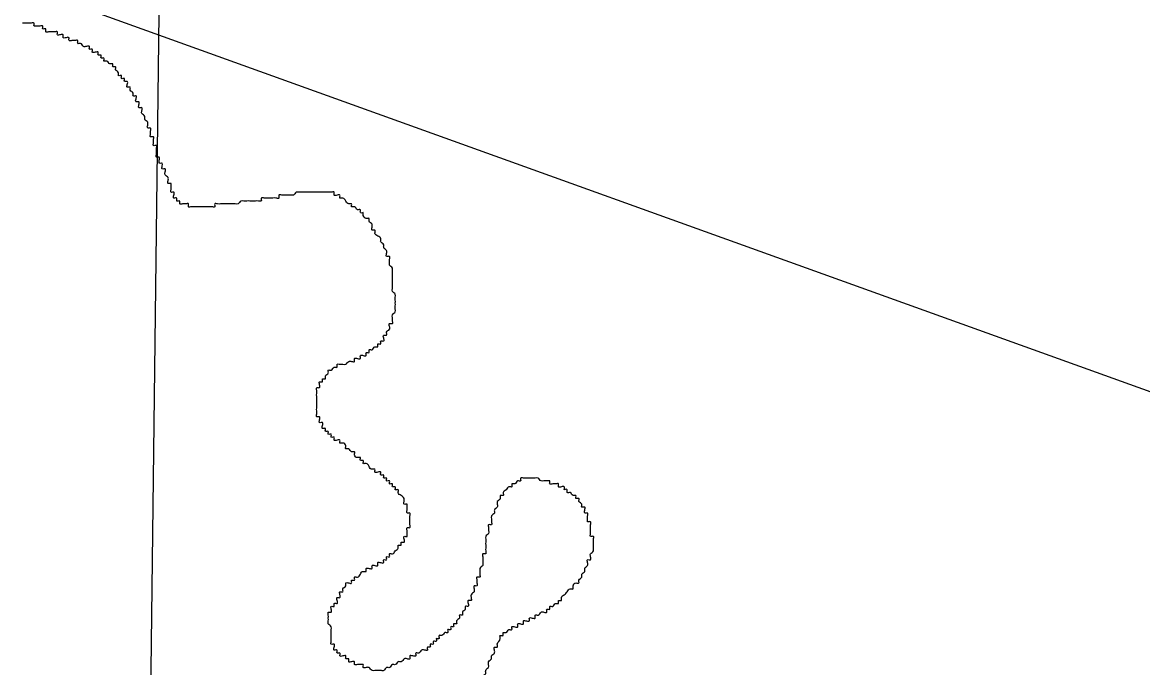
# Model space of a CAD drawing. Extents: x 813775 to 1157140, y 1757555 to 1979907.
# Drawn here: x 1031144 to 1033289, y 1823511 to 1824745 of the extents above; entities that cross this region are included whole.
import ezdxf

# ---------------------------------------------------------------- set-up
doc = ezdxf.new("R2010")
doc.units = 0
for name, color, linetype in [('Level 35', 7, 'Continuous'), ('Level 5', 7, 'Continuous'), ('R_Draft', 7, 'Continuous')]:
    doc.layers.add(name, color=color, linetype=linetype)

msp = doc.modelspace()

# ---------------------------------------------------------------- linework, layer by layer
at = {"layer": 'Level 35'}
for points in [[(1031411.6, 1824476.1), (1031406, 1824476.1), (1031406, 1824481.7), (1031406, 1824487.2), (1031400.5, 1824487.2), (1031400.5, 1824492.8), (1031400.5, 1824498.4), (1031400.5, 1824504), (1031400.5, 1824509.6), (1031394.9, 1824509.6), (1031394.9, 1824515.1), (1031394.9, 1824520.7), (1031394.9, 1824526.3), (1031389.3, 1824526.3), (1031389.3, 1824531.9), (1031389.3, 1824537.5), (1031389.3, 1824543.1), (1031383.7, 1824543.1), (1031383.7, 1824548.6), (1031383.7, 1824554.2), (1031378.2, 1824559.8), (1031378.2, 1824565.4), (1031372.6, 1824571), (1031372.6, 1824576.5), (1031372.6, 1824582.1), (1031367, 1824582.1), (1031367, 1824587.7), (1031367, 1824593.3), (1031361.4, 1824593.3), (1031361.4, 1824598.9), (1031361.4, 1824604.5), (1031355.8, 1824604.5), (1031355.8, 1824610), (1031350.3, 1824615.6), (1031350.3, 1824621.2), (1031344.7, 1824621.2), (1031344.7, 1824626.8), (1031344.7, 1824632.4), (1031339.1, 1824632.4), (1031339.1, 1824637.9), (1031333.5, 1824637.9), (1031333.5, 1824643.5), (1031327.9, 1824643.5), (1031327.9, 1824649.1), (1031322.4, 1824654.7), (1031322.4, 1824660.3), (1031316.8, 1824660.3), (1031316.8, 1824665.8), (1031311.2, 1824665.8), (1031305.6, 1824671.4), (1031300, 1824671.4), (1031300, 1824677), (1031294.5, 1824677), (1031294.5, 1824682.6), (1031288.9, 1824682.6), (1031288.9, 1824688.2), (1031283.3, 1824688.2), (1031277.7, 1824688.2), (1031277.7, 1824693.8), (1031272.2, 1824693.8), (1031272.2, 1824699.3), (1031266.6, 1824699.3), (1031261, 1824699.3), (1031255.4, 1824704.9), (1031249.8, 1824704.9), (1031249.8, 1824710.5), (1031244.3, 1824710.5), (1031238.7, 1824710.5), (1031233.1, 1824710.5), (1031233.1, 1824716.1), (1031227.5, 1824716.1), (1031221.9, 1824716.1), (1031221.9, 1824721.7), (1031216.4, 1824721.7), (1031210.8, 1824721.7), (1031210.8, 1824727.2), (1031205.2, 1824727.2), (1031199.6, 1824727.2), (1031194.1, 1824727.2), (1031188.5, 1824727.2), (1031188.5, 1824732.8), (1031182.9, 1824732.8), (1031182.9, 1824738.4), (1031177.3, 1824738.4), (1031171.7, 1824738.4), (1031166.2, 1824738.4), (1031166.2, 1824744), (1031160.6, 1824744), (1031155, 1824744), (1031149.4, 1824744), (1031143.8, 1824744)], [(1031796.6, 1824381.2), (1031791, 1824381.2), (1031791, 1824386.8), (1031785.4, 1824386.8), (1031779.8, 1824392.4), (1031774.3, 1824392.4), (1031774.3, 1824397.9), (1031768.7, 1824397.9), (1031763.1, 1824403.5), (1031757.5, 1824409.1), (1031751.9, 1824409.1), (1031751.9, 1824414.7), (1031746.4, 1824414.7), (1031740.8, 1824414.7), (1031740.8, 1824420.3), (1031735.2, 1824420.3), (1031729.6, 1824420.3), (1031724, 1824420.3), (1031718.5, 1824420.3), (1031712.9, 1824420.3), (1031707.3, 1824420.3), (1031701.7, 1824420.3), (1031696.2, 1824420.3), (1031690.6, 1824420.3), (1031685, 1824420.3), (1031679.4, 1824420.3), (1031673.8, 1824420.3), (1031668.3, 1824420.3), (1031662.7, 1824414.7), (1031657.1, 1824414.7), (1031651.5, 1824414.7), (1031645.9, 1824414.7), (1031640.4, 1824414.7), (1031634.8, 1824414.7), (1031634.8, 1824409.1), (1031629.2, 1824409.1), (1031623.6, 1824409.1), (1031618, 1824409.1), (1031612.5, 1824409.1), (1031606.9, 1824409.1), (1031601.3, 1824409.1), (1031601.3, 1824403.5), (1031595.7, 1824403.5), (1031590.2, 1824403.5), (1031584.6, 1824403.5), (1031579, 1824403.5), (1031573.4, 1824403.5), (1031567.8, 1824403.5), (1031562.3, 1824403.5), (1031556.7, 1824397.9), (1031551.1, 1824397.9), (1031545.5, 1824397.9), (1031539.9, 1824397.9), (1031534.4, 1824397.9), (1031528.8, 1824397.9), (1031523.2, 1824397.9), (1031517.6, 1824397.9), (1031512, 1824397.9), (1031512, 1824392.4), (1031506.5, 1824392.4), (1031500.9, 1824392.4), (1031495.3, 1824392.4), (1031489.7, 1824392.4), (1031484.2, 1824392.4), (1031478.6, 1824392.4), (1031473, 1824392.4), (1031467.4, 1824392.4), (1031461.8, 1824392.4), (1031461.8, 1824397.9), (1031456.3, 1824397.9), (1031450.7, 1824397.9), (1031445.1, 1824397.9), (1031445.1, 1824403.5), (1031439.5, 1824403.5), (1031439.5, 1824409.1), (1031433.9, 1824409.1), (1031433.9, 1824414.7), (1031433.9, 1824420.3), (1031428.4, 1824420.3), (1031428.4, 1824425.8), (1031428.4, 1824431.4), (1031428.4, 1824437), (1031422.8, 1824437), (1031422.8, 1824442.6), (1031422.8, 1824448.2), (1031417.2, 1824453.8), (1031417.2, 1824459.3), (1031417.2, 1824464.9), (1031411.6, 1824464.9), (1031411.6, 1824470.5), (1031411.6, 1824476.1)], [(1031707.3, 1824012.8), (1031707.3, 1824018.4), (1031707.3, 1824024), (1031707.3, 1824029.6), (1031707.3, 1824035.2), (1031707.3, 1824040.7), (1031707.3, 1824046.3), (1031712.9, 1824046.3), (1031712.9, 1824051.9), (1031712.9, 1824057.5), (1031718.5, 1824057.5), (1031718.5, 1824063.1), (1031724, 1824063.1), (1031724, 1824068.6), (1031729.6, 1824074.2), (1031729.6, 1824079.8), (1031735.2, 1824079.8), (1031740.8, 1824085.4), (1031746.4, 1824085.4), (1031746.4, 1824091), (1031751.9, 1824091), (1031757.5, 1824091), (1031763.1, 1824091), (1031768.7, 1824096.5), (1031774.3, 1824096.5), (1031779.8, 1824096.5), (1031779.8, 1824102.1), (1031785.4, 1824102.1), (1031791, 1824102.1), (1031791, 1824107.7), (1031796.6, 1824107.7), (1031802.1, 1824107.7), (1031802.1, 1824113.3), (1031807.7, 1824113.3), (1031807.7, 1824118.9), (1031813.3, 1824118.9), (1031818.9, 1824124.5), (1031824.5, 1824124.5), (1031824.5, 1824130), (1031830, 1824130), (1031830, 1824135.6), (1031835.6, 1824135.6), (1031835.6, 1824141.2), (1031835.6, 1824146.8), (1031841.2, 1824146.8), (1031841.2, 1824152.4), (1031846.8, 1824157.9), (1031846.8, 1824163.5), (1031846.8, 1824169.1), (1031852.4, 1824169.1), (1031852.4, 1824174.7), (1031852.4, 1824180.3), (1031852.4, 1824185.8), (1031857.9, 1824191.4), (1031857.9, 1824197), (1031857.9, 1824202.6), (1031857.9, 1824208.2), (1031857.9, 1824213.8), (1031857.9, 1824219.3), (1031857.9, 1824224.9), (1031852.4, 1824230.5), (1031852.4, 1824236.1), (1031852.4, 1824241.7), (1031852.4, 1824247.2), (1031852.4, 1824252.8), (1031852.4, 1824258.4), (1031852.4, 1824264), (1031852.4, 1824269.6), (1031852.4, 1824275.2), (1031846.8, 1824280.7), (1031846.8, 1824286.3), (1031846.8, 1824291.9), (1031846.8, 1824297.5), (1031841.2, 1824297.5), (1031841.2, 1824303.1), (1031841.2, 1824308.6), (1031835.6, 1824314.2), (1031835.6, 1824319.8), (1031830, 1824325.4), (1031830, 1824331), (1031824.5, 1824336.5), (1031818.9, 1824342.1), (1031818.9, 1824347.7), (1031813.3, 1824347.7), (1031813.3, 1824353.3), (1031813.3, 1824358.9), (1031807.7, 1824364.5), (1031807.7, 1824370), (1031802.1, 1824370), (1031796.6, 1824375.6), (1031796.6, 1824381.2)], [(1031818.9, 1823705.9), (1031824.5, 1823705.9), (1031824.5, 1823711.4), (1031830, 1823711.4), (1031835.6, 1823711.4), (1031835.6, 1823717), (1031841.2, 1823717), (1031841.2, 1823722.6), (1031846.8, 1823722.6), (1031846.8, 1823728.2), (1031852.4, 1823728.2), (1031857.9, 1823733.8), (1031863.5, 1823739.3), (1031863.5, 1823744.9), (1031869.1, 1823744.9), (1031869.1, 1823750.5), (1031874.7, 1823750.5), (1031874.7, 1823756.1), (1031874.7, 1823761.7), (1031880.3, 1823761.7), (1031880.3, 1823767.2), (1031880.3, 1823772.8), (1031880.3, 1823778.4), (1031885.8, 1823778.4), (1031885.8, 1823784), (1031885.8, 1823789.6), (1031885.8, 1823795.2), (1031885.8, 1823800.7), (1031885.8, 1823806.3), (1031880.3, 1823806.3), (1031880.3, 1823811.9), (1031880.3, 1823817.5), (1031880.3, 1823823.1), (1031874.7, 1823823.1), (1031874.7, 1823828.6), (1031874.7, 1823834.2), (1031869.1, 1823839.8), (1031863.5, 1823845.4), (1031863.5, 1823851), (1031857.9, 1823851), (1031857.9, 1823856.5), (1031852.4, 1823856.5), (1031852.4, 1823862.1), (1031846.8, 1823862.1), (1031846.8, 1823867.7), (1031841.2, 1823867.7), (1031841.2, 1823873.3), (1031835.6, 1823873.3), (1031835.6, 1823878.9), (1031830, 1823878.9), (1031830, 1823884.5), (1031824.5, 1823884.5), (1031818.9, 1823884.5), (1031818.9, 1823890), (1031813.3, 1823890), (1031807.7, 1823895.6), (1031802.1, 1823901.2), (1031796.6, 1823901.2), (1031796.6, 1823906.8), (1031791, 1823906.8), (1031791, 1823912.4), (1031785.4, 1823912.4), (1031779.8, 1823917.9), (1031779.8, 1823923.5), (1031774.3, 1823923.5), (1031768.7, 1823929.1), (1031763.1, 1823929.1), (1031763.1, 1823934.7), (1031757.5, 1823940.3), (1031751.9, 1823940.3), (1031751.9, 1823945.9), (1031746.4, 1823945.9), (1031740.8, 1823945.9), (1031740.8, 1823951.4), (1031735.2, 1823951.4), (1031735.2, 1823957), (1031729.6, 1823957), (1031729.6, 1823962.6), (1031724, 1823962.6), (1031724, 1823968.2), (1031718.5, 1823968.2), (1031718.5, 1823973.8), (1031718.5, 1823979.3), (1031712.9, 1823979.3), (1031712.9, 1823984.9), (1031712.9, 1823990.5), (1031707.3, 1823990.5), (1031707.3, 1823996.1), (1031707.3, 1824001.7), (1031707.3, 1824007.2), (1031707.3, 1824012.8)], [(1032181.5, 1823851), (1032181.5, 1823856.5), (1032175.9, 1823856.5), (1032170.4, 1823856.5), (1032170.4, 1823862.1), (1032164.8, 1823862.1), (1032159.2, 1823862.1), (1032153.6, 1823862.1), (1032153.6, 1823867.7), (1032148, 1823867.7), (1032142.5, 1823867.7), (1032136.9, 1823867.7), (1032131.3, 1823873.3), (1032125.7, 1823873.3), (1032120.1, 1823873.3), (1032114.6, 1823873.3), (1032109, 1823873.3), (1032103.4, 1823873.3), (1032097.8, 1823873.3), (1032097.8, 1823867.7), (1032092.3, 1823867.7), (1032086.7, 1823862.1), (1032081.1, 1823862.1), (1032081.1, 1823856.5), (1032075.5, 1823856.5), (1032069.9, 1823851), (1032064.4, 1823845.4), (1032064.4, 1823839.8), (1032058.8, 1823839.8), (1032058.8, 1823834.2), (1032053.2, 1823828.6), (1032053.2, 1823823.1), (1032053.2, 1823817.5), (1032047.6, 1823811.9), (1032047.6, 1823806.3), (1032042, 1823800.7), (1032042, 1823795.2), (1032042, 1823789.6), (1032042, 1823784), (1032036.5, 1823784), (1032036.5, 1823778.4), (1032036.5, 1823772.8), (1032036.5, 1823767.2), (1032030.9, 1823761.7), (1032030.9, 1823756.1), (1032030.9, 1823750.5), (1032030.9, 1823744.9), (1032030.9, 1823739.3), (1032030.9, 1823733.8), (1032030.9, 1823728.2), (1032025.3, 1823728.2), (1032025.3, 1823722.6), (1032025.3, 1823717), (1032025.3, 1823711.4), (1032025.3, 1823705.9), (1032019.7, 1823700.3), (1032019.7, 1823694.7), (1032019.7, 1823689.1), (1032019.7, 1823683.5), (1032014.1, 1823683.5), (1032014.1, 1823677.9), (1032014.1, 1823672.4), (1032014.1, 1823666.8), (1032008.6, 1823666.8), (1032008.6, 1823661.2), (1032008.6, 1823655.6), (1032003, 1823650), (1032003, 1823644.5), (1032003, 1823638.9), (1031997.4, 1823638.9), (1031997.4, 1823633.3), (1031997.4, 1823627.7), (1031991.8, 1823627.7), (1031991.8, 1823622.1), (1031986.3, 1823616.6), (1031986.3, 1823611), (1031980.7, 1823611), (1031980.7, 1823605.4), (1031975.1, 1823599.8), (1031975.1, 1823594.2), (1031969.5, 1823594.2), (1031969.5, 1823588.6), (1031963.9, 1823588.6), (1031963.9, 1823583.1), (1031958.4, 1823583.1), (1031958.4, 1823577.5), (1031952.8, 1823577.5), (1031947.2, 1823571.9), (1031941.6, 1823571.9), (1031941.6, 1823566.3), (1031936, 1823566.3)], [(1032036.5, 1823510.5), (1032036.5, 1823516.1), (1032036.5, 1823521.7), (1032042, 1823527.3), (1032042, 1823532.8), (1032047.6, 1823538.4), (1032047.6, 1823544), (1032047.6, 1823549.6), (1032053.2, 1823549.6), (1032053.2, 1823555.2), (1032058.8, 1823566.3), (1032058.8, 1823571.9), (1032064.4, 1823571.9), (1032064.4, 1823577.5), (1032069.9, 1823577.5), (1032075.5, 1823583.1), (1032081.1, 1823583.1), (1032081.1, 1823588.6), (1032086.7, 1823588.6), (1032092.3, 1823588.6), (1032092.3, 1823594.2), (1032097.8, 1823594.2), (1032103.4, 1823594.2), (1032103.4, 1823599.8), (1032109, 1823599.8), (1032114.6, 1823599.8), (1032114.6, 1823605.4), (1032120.1, 1823605.4), (1032125.7, 1823605.4), (1032125.7, 1823611), (1032131.3, 1823611), (1032136.9, 1823616.6), (1032142.5, 1823616.6), (1032148, 1823616.6), (1032148, 1823622.1), (1032153.6, 1823622.1), (1032153.6, 1823627.7), (1032159.2, 1823627.7), (1032164.8, 1823633.3), (1032170.4, 1823633.3), (1032170.4, 1823638.9), (1032175.9, 1823638.9), (1032175.9, 1823644.5), (1032181.5, 1823650), (1032187.1, 1823655.6), (1032192.7, 1823661.2), (1032198.3, 1823661.2), (1032198.3, 1823666.8), (1032203.8, 1823672.4), (1032209.4, 1823672.4), (1032209.4, 1823677.9), (1032215, 1823683.5), (1032215, 1823689.1), (1032220.6, 1823694.7), (1032220.6, 1823700.3), (1032226.1, 1823705.9), (1032226.1, 1823711.4), (1032226.1, 1823717), (1032231.7, 1823717), (1032231.7, 1823722.6), (1032231.7, 1823728.2), (1032237.3, 1823733.8), (1032237.3, 1823739.3), (1032237.3, 1823744.9), (1032237.3, 1823750.5), (1032237.3, 1823756.1), (1032237.3, 1823761.7), (1032231.7, 1823761.7), (1032231.7, 1823767.2), (1032231.7, 1823772.8), (1032231.7, 1823778.4), (1032231.7, 1823784), (1032231.7, 1823789.6), (1032226.1, 1823789.6), (1032226.1, 1823795.2), (1032226.1, 1823800.7), (1032226.1, 1823806.3), (1032220.6, 1823806.3), (1032220.6, 1823811.9), (1032220.6, 1823817.5), (1032215, 1823817.5), (1032215, 1823823.1), (1032209.4, 1823828.6), (1032209.4, 1823834.2), (1032203.8, 1823834.2), (1032203.8, 1823839.8), (1032198.3, 1823839.8), (1032192.7, 1823845.4), (1032187.1, 1823845.4), (1032187.1, 1823851), (1032181.5, 1823851)], [(1031936, 1823566.3), (1031936, 1823560.7), (1031930.5, 1823560.7), (1031930.5, 1823555.2), (1031924.9, 1823555.2), (1031924.9, 1823549.6), (1031919.3, 1823549.6), (1031919.3, 1823544), (1031913.7, 1823544), (1031908.1, 1823544), (1031902.6, 1823538.4), (1031897, 1823538.4), (1031897, 1823532.8), (1031891.4, 1823532.8), (1031885.8, 1823532.8), (1031885.8, 1823527.3), (1031880.3, 1823527.3), (1031874.7, 1823527.3), (1031869.1, 1823521.7), (1031863.5, 1823521.7), (1031857.9, 1823516.1), (1031852.4, 1823516.1), (1031846.8, 1823510.5), (1031841.2, 1823510.5), (1031835.6, 1823504.9), (1031830, 1823504.9), (1031824.5, 1823504.9), (1031818.9, 1823504.9), (1031813.3, 1823504.9), (1031807.7, 1823510.5), (1031802.1, 1823510.5), (1031796.6, 1823510.5), (1031796.6, 1823516.1), (1031791, 1823516.1), (1031785.4, 1823516.1), (1031779.8, 1823516.1), (1031779.8, 1823521.7), (1031774.3, 1823521.7), (1031768.7, 1823521.7), (1031768.7, 1823527.3), (1031763.1, 1823527.3), (1031763.1, 1823532.8), (1031757.5, 1823532.8), (1031751.9, 1823532.8), (1031751.9, 1823538.4), (1031746.4, 1823538.4), (1031746.4, 1823544), (1031740.8, 1823544), (1031740.8, 1823549.6), (1031740.8, 1823555.2), (1031735.2, 1823555.2), (1031735.2, 1823560.7), (1031735.2, 1823566.3), (1031735.2, 1823571.9), (1031735.2, 1823577.5), (1031735.2, 1823583.1), (1031735.2, 1823588.6), (1031729.6, 1823594.2), (1031729.6, 1823599.8), (1031729.6, 1823605.4), (1031729.6, 1823611), (1031729.6, 1823616.6), (1031735.2, 1823616.6), (1031735.2, 1823622.1), (1031735.2, 1823627.7), (1031740.8, 1823627.7), (1031740.8, 1823633.3), (1031746.4, 1823633.3), (1031746.4, 1823638.9), (1031746.4, 1823644.5), (1031751.9, 1823644.5), (1031751.9, 1823650), (1031751.9, 1823655.6), (1031757.5, 1823655.6), (1031757.5, 1823661.2), (1031763.1, 1823666.8), (1031763.1, 1823672.4), (1031768.7, 1823672.4), (1031774.3, 1823672.4), (1031774.3, 1823677.9), (1031779.8, 1823677.9), (1031779.8, 1823683.5), (1031785.4, 1823683.5), (1031791, 1823689.1), (1031796.6, 1823694.7), (1031802.1, 1823694.7), (1031802.1, 1823700.3), (1031807.7, 1823700.3), (1031813.3, 1823700.3), (1031813.3, 1823705.9), (1031818.9, 1823705.9)], [(1032343.3, 1823298.4), (1032337.7, 1823298.4), (1032332.1, 1823298.4), (1032332.1, 1823304), (1032326.6, 1823304), (1032321, 1823304), (1032315.4, 1823304), (1032315.4, 1823309.6), (1032309.8, 1823309.6), (1032304.2, 1823309.6), (1032298.7, 1823309.6), (1032293.1, 1823309.6), (1032287.5, 1823315.2), (1032281.9, 1823315.2), (1032276.4, 1823315.2), (1032270.8, 1823315.2), (1032265.2, 1823315.2), (1032259.6, 1823315.2), (1032254, 1823320.7), (1032248.5, 1823320.7), (1032242.9, 1823320.7), (1032237.3, 1823320.7), (1032231.7, 1823326.3), (1032226.1, 1823326.3), (1032220.6, 1823331.9), (1032215, 1823331.9), (1032209.4, 1823337.5), (1032203.8, 1823337.5), (1032198.3, 1823337.5), (1032192.7, 1823337.5), (1032187.1, 1823343.1), (1032181.5, 1823343.1), (1032175.9, 1823343.1), (1032170.4, 1823343.1), (1032164.8, 1823343.1), (1032159.2, 1823343.1), (1032153.6, 1823343.1), (1032148, 1823343.1), (1032142.5, 1823343.1), (1032136.9, 1823343.1), (1032131.3, 1823343.1), (1032125.7, 1823343.1), (1032120.1, 1823343.1), (1032120.1, 1823348.6), (1032114.6, 1823348.6), (1032109, 1823348.6), (1032103.4, 1823348.6), (1032097.8, 1823348.6), (1032092.3, 1823348.6), (1032092.3, 1823354.2), (1032086.7, 1823354.2), (1032086.7, 1823359.8), (1032081.1, 1823359.8), (1032081.1, 1823365.4), (1032075.5, 1823365.4), (1032075.5, 1823371), (1032069.9, 1823371), (1032064.4, 1823371), (1032064.4, 1823376.6), (1032058.8, 1823376.6), (1032058.8, 1823382.1), (1032053.2, 1823382.1), (1032047.6, 1823382.1), (1032047.6, 1823387.7), (1032042, 1823387.7), (1032042, 1823393.3), (1032036.5, 1823393.3), (1032030.9, 1823398.9), (1032025.3, 1823404.5), (1032025.3, 1823410), (1032019.7, 1823410), (1032019.7, 1823415.6), (1032014.1, 1823415.6), (1032014.1, 1823421.2), (1032008.6, 1823421.2), (1032008.6, 1823426.8), (1032008.6, 1823432.4), (1032008.6, 1823437.9), (1032014.1, 1823443.5), (1032014.1, 1823449.1), (1032014.1, 1823454.7), (1032019.7, 1823460.3), (1032019.7, 1823465.9), (1032019.7, 1823471.4), (1032019.7, 1823477), (1032025.3, 1823482.6), (1032025.3, 1823488.2), (1032025.3, 1823493.8), (1032030.9, 1823499.3), (1032030.9, 1823504.9), (1032036.5, 1823510.5)]]:
    msp.add_spline(points, degree=3, dxfattribs=at)
at = {"layer": 'Level 5'}
msp.add_lwpolyline([(1031458.8, 1829158.2), (1031379.8, 1822668.3)], dxfattribs=at)
at = {"layer": 'R_Draft'}
msp.add_line((1092628.5, 1802699.3), (1002075.8, 1835270.8), dxfattribs=at)

doc.saveas('drawing.dxf')
